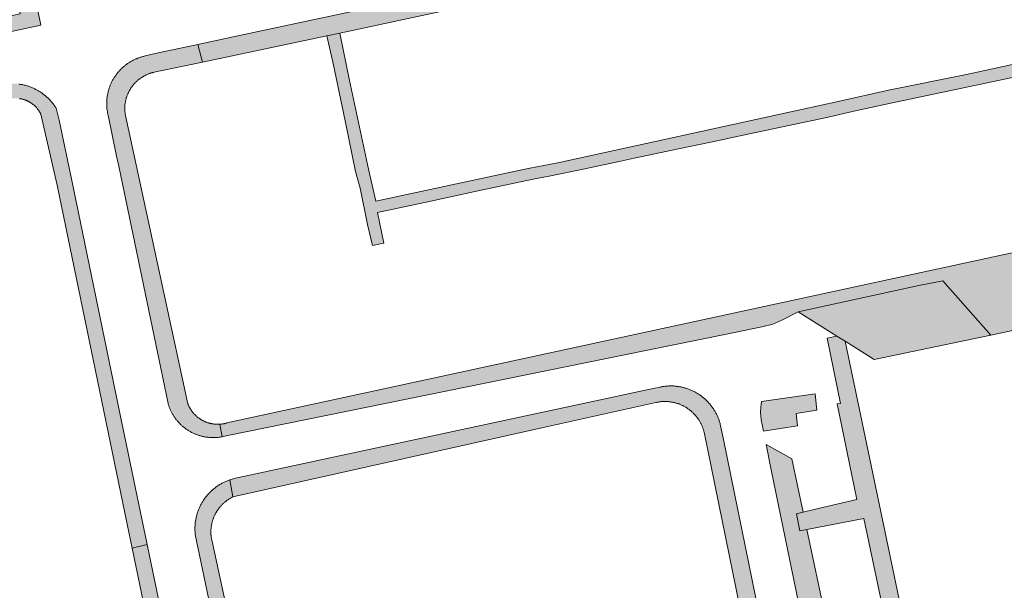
# Model space of a CAD drawing. Extents: x 97094 to 109644, y 463509 to 471969.
# Tile 336 of 362: x 105817 to 105927, y 470855 to 470919. Entities that reach past the tile are written whole.
import ezdxf

# ---------------------------------------------------------------- set-up
doc = ezdxf.new("R2010")
doc.units = 0
doc.layers.add('109 Onkruidbestrijding elementen', color=6, linetype='Continuous', lineweight=20, true_color=0xff00ff)

msp = doc.modelspace()

# ---------------------------------------------------------------- hatches: boundary and pattern name
at = {"layer": '109 Onkruidbestrijding elementen', "true_color": 0xff00ff}
for points in [[(105942.01, 470936.39), (105949.63, 470938.02), (105957.23, 470939.65), (105958.63, 470939.68), (105959.49, 470939.43), (105960.13, 470939.13), (105969.4, 470930.72), (105970.36, 470928.9), (105970.4, 470928.1), (105970.3, 470926.93), (105971.68, 470926.86), (105971.74, 470926.95), (105971.76, 470927.05), (105971.78, 470927.15), (105971.8, 470927.25), (105971.82, 470927.35), (105971.83, 470927.45), (105971.85, 470927.55), (105971.86, 470927.65), (105971.87, 470927.76), (105971.88, 470927.86), (105971.88, 470927.96), (105971.89, 470928.06), (105971.89, 470928.17), (105971.9, 470928.27), (105971.9, 470928.37), (105971.89, 470928.47), (105971.89, 470928.58), (105971.88, 470928.68), (105971.88, 470928.78), (105971.87, 470928.88), (105971.86, 470928.99), (105971.85, 470929.09), (105971.83, 470929.19), (105971.82, 470929.29), (105971.8, 470929.39), (105971.78, 470929.49), (105971.76, 470929.59), (105971.74, 470929.69), (105971.71, 470929.79), (105971.69, 470929.89), (105971.66, 470929.99), (105971.63, 470930.09), (105971.6, 470930.19), (105971.57, 470930.29), (105971.54, 470930.38), (105971.5, 470930.48), (105971.46, 470930.57), (105971.42, 470930.67), (105971.38, 470930.76), (105971.34, 470930.86), (105971.3, 470930.95), (105971.25, 470931.04), (105971.21, 470931.13), (105971.16, 470931.22), (105971.11, 470931.31), (105971.06, 470931.4), (105971, 470931.49), (105970.95, 470931.58), (105970.89, 470931.66), (105970.84, 470931.75), (105970.78, 470931.83), (105970.72, 470931.92), (105970.66, 470932), (105970.6, 470932.08), (105970.53, 470932.16), (105970.47, 470932.24), (105969.75, 470932.93), (105968.77, 470933.83), (105961.22, 470940.79), (105961.16, 470940.84), (105961.1, 470940.89), (105961.04, 470940.94), (105960.98, 470940.98), (105960.92, 470941.03), (105960.86, 470941.07), (105960.8, 470941.12), (105960.74, 470941.16), (105960.68, 470941.2), (105960.61, 470941.24), (105960.55, 470941.28), (105960.48, 470941.32), (105960.42, 470941.36), (105960.35, 470941.39), (105960.28, 470941.43), (105960.22, 470941.46), (105960.15, 470941.49), (105960.08, 470941.52), (105960.01, 470941.55), (105959.94, 470941.58), (105959.87, 470941.61), (105959.8, 470941.64), (105959.73, 470941.66), (105959.66, 470941.69), (105959.59, 470941.71), (105959.52, 470941.73), (105959.44, 470941.75), (105959.37, 470941.77), (105959.3, 470941.79), (105959.22, 470941.81), (105959.15, 470941.82), (105959.08, 470941.84), (105959, 470941.85), (105958.93, 470941.86), (105958.85, 470941.87), (105958.78, 470941.88), (105958.7, 470941.89), (105958.63, 470941.9), (105958.55, 470941.9), (105958.48, 470941.9), (105958.4, 470941.91), (105958.33, 470941.91), (105958.25, 470941.91), (105958.18, 470941.91), (105958.1, 470941.91), (105958.03, 470941.9), (105957.95, 470941.9), (105957.88, 470941.89), (105957.8, 470941.89), (105957.73, 470941.88), (105957.65, 470941.87), (105957.58, 470941.86), (105931.05, 470936.18), (105896.36, 470928.65), (105840.8, 470916.8), (105836.84, 470915.95), (105837.37, 470913.97), (105851.26, 470916.9), (105852.72, 470917.21), (105940.01, 470935.95), (105942.01, 470936.39)], [(105808.89, 470917.63), (105809.27, 470915.95), (105815.52, 470917.26), (105819.29, 470918.09), (105817.11, 470928.89), (105816.55, 470931.65), (105814.36, 470931.15), (105816.99, 470919.34), (105808.89, 470917.63)], [(105855.82, 470895.84), (105856.38, 470893.48), (105857.65, 470893.75), (105856.91, 470897.19), (105862.89, 470898.46), (105864.73, 470898.85), (105868.52, 470899.66), (105874.33, 470900.9), (105876.1, 470901.23), (105880.09, 470902.07), (105883.93, 470902.88), (105885.59, 470903.23), (105891.47, 470904.47), (105894.35, 470905.08), (105897.28, 470905.7), (105897.28, 470905.7), (105902.88, 470906.9), (105906.95, 470907.76), (105910.5, 470908.57), (105914.49, 470909.42), (105918.35, 470910.24), (105928.42, 470912.37), (105932.64, 470913.26), (105933.14, 470914.8), (105928.57, 470913.83), (105925.66, 470913.21), (105922.74, 470912.59), (105914.02, 470910.84), (105908.39, 470909.55), (105904.29, 470908.67), (105877.08, 470902.74), (105873.94, 470902.11), (105872.33, 470901.79), (105856.73, 470898.44), (105855.91, 470902.02), (105853.8, 470911.92), (105853.81, 470911.92), (105852.72, 470917.21), (105851.26, 470916.9), (105851.99, 470913.81), (105853.31, 470907.4), (105854.48, 470901.77), (105854.99, 470899.88), (105855.82, 470895.84)], [(105839.57, 470872.14), (105839.31, 470873.54), (105839.25, 470873.54), (105839.19, 470873.54), (105839.13, 470873.53), (105839.07, 470873.53), (105839.01, 470873.53), (105838.95, 470873.54), (105838.89, 470873.54), (105838.83, 470873.54), (105838.78, 470873.55), (105838.72, 470873.55), (105838.66, 470873.56), (105838.6, 470873.57), (105838.54, 470873.57), (105838.48, 470873.58), (105838.42, 470873.59), (105838.36, 470873.61), (105838.3, 470873.62), (105838.24, 470873.63), (105838.19, 470873.65), (105838.13, 470873.66), (105838.07, 470873.68), (105838.01, 470873.7), (105837.96, 470873.71), (105837.9, 470873.73), (105837.84, 470873.75), (105837.79, 470873.77), (105837.73, 470873.8), (105837.68, 470873.82), (105837.62, 470873.84), (105837.57, 470873.87), (105837.51, 470873.89), (105837.46, 470873.92), (105837.41, 470873.95), (105837.35, 470873.98), (105837.3, 470874.01), (105837.25, 470874.04), (105837.2, 470874.07), (105837.15, 470874.1), (105837.1, 470874.13), (105837.05, 470874.17), (105837, 470874.2), (105836.95, 470874.23), (105836.9, 470874.27), (105836.86, 470874.31), (105836.81, 470874.34), (105836.76, 470874.38), (105836.72, 470874.42), (105836.67, 470874.46), (105836.63, 470874.5), (105836.59, 470874.54), (105836.54, 470874.59), (105836.5, 470874.63), (105836.46, 470874.67), (105836.42, 470874.72), (105836.38, 470874.76), (105836.34, 470874.81), (105836.3, 470874.85), (105836.27, 470874.9), (105836.23, 470874.95), (105836.19, 470874.99), (105836.16, 470875.04), (105836.13, 470875.09), (105836.09, 470875.14), (105836.06, 470875.19), (105836.03, 470875.24), (105836, 470875.29), (105835.97, 470875.34), (105835.94, 470875.4), (105835.91, 470875.45), (105835.88, 470875.5), (105835.86, 470875.56), (105835.83, 470875.61), (105835.81, 470875.67), (105835.78, 470875.72), (105835.76, 470875.78), (105835.74, 470875.83), (105828.77, 470908), (105828.75, 470908.07), (105828.74, 470908.14), (105828.73, 470908.2), (105828.72, 470908.27), (105828.72, 470908.34), (105828.71, 470908.41), (105828.7, 470908.48), (105828.7, 470908.54), (105828.7, 470908.61), (105828.69, 470908.68), (105828.69, 470908.75), (105828.69, 470908.82), (105828.69, 470908.89), (105828.69, 470908.95), (105828.7, 470909.02), (105828.7, 470909.09), (105828.71, 470909.16), (105828.71, 470909.23), (105828.72, 470909.29), (105828.73, 470909.36), (105828.74, 470909.43), (105828.75, 470909.5), (105828.77, 470909.56), (105828.78, 470909.63), (105828.79, 470909.7), (105828.81, 470909.76), (105828.83, 470909.83), (105828.84, 470909.9), (105828.86, 470909.96), (105828.88, 470910.03), (105828.9, 470910.09), (105828.93, 470910.16), (105828.95, 470910.22), (105828.97, 470910.29), (105829, 470910.35), (105829.02, 470910.41), (105829.05, 470910.48), (105829.08, 470910.54), (105829.11, 470910.6), (105829.14, 470910.66), (105829.17, 470910.72), (105829.2, 470910.78), (105829.24, 470910.84), (105829.27, 470910.9), (105829.31, 470910.96), (105829.34, 470911.02), (105829.38, 470911.07), (105829.42, 470911.13), (105829.46, 470911.19), (105829.5, 470911.24), (105829.54, 470911.3), (105829.58, 470911.35), (105829.63, 470911.4), (105829.67, 470911.46), (105829.71, 470911.51), (105829.76, 470911.56), (105829.81, 470911.61), (105829.85, 470911.66), (105829.9, 470911.71), (105829.95, 470911.76), (105830, 470911.8), (105830.05, 470911.85), (105830.1, 470911.89), (105830.15, 470911.94), (105830.2, 470911.98), (105830.26, 470912.03), (105830.31, 470912.07), (105830.37, 470912.11), (105830.42, 470912.15), (105830.48, 470912.19), (105830.53, 470912.23), (105830.59, 470912.26), (105830.65, 470912.3), (105830.71, 470912.34), (105830.77, 470912.37), (105830.83, 470912.4), (105830.89, 470912.44), (105830.95, 470912.47), (105831.01, 470912.5), (105831.07, 470912.53), (105831.13, 470912.56), (105831.19, 470912.59), (105831.26, 470912.61), (105831.32, 470912.64), (105831.39, 470912.66), (105831.45, 470912.68), (105831.51, 470912.71), (105831.58, 470912.73), (105831.64, 470912.75), (105831.71, 470912.77), (105831.78, 470912.78), (105831.84, 470912.8), (105831.91, 470912.82), (105831.98, 470912.83), (105837.37, 470913.97), (105836.84, 470915.95), (105832.1, 470914.94), (105830.96, 470914.65), (105830.87, 470914.63), (105830.79, 470914.6), (105830.7, 470914.58), (105830.61, 470914.56), (105830.53, 470914.53), (105830.44, 470914.51), (105830.36, 470914.48), (105830.27, 470914.45), (105830.19, 470914.42), (105830.1, 470914.39), (105830.02, 470914.35), (105829.94, 470914.32), (105829.85, 470914.28), (105829.77, 470914.24), (105829.69, 470914.21), (105829.61, 470914.17), (105829.53, 470914.12), (105829.45, 470914.08), (105829.38, 470914.04), (105829.3, 470913.99), (105829.22, 470913.94), (105829.15, 470913.9), (105829.07, 470913.85), (105829, 470913.8), (105828.92, 470913.74), (105828.85, 470913.69), (105828.78, 470913.64), (105828.71, 470913.58), (105828.64, 470913.53), (105828.57, 470913.47), (105828.5, 470913.41), (105828.44, 470913.35), (105828.37, 470913.29), (105828.31, 470913.23), (105828.24, 470913.16), (105828.18, 470913.1), (105828.12, 470913.03), (105828.06, 470912.97), (105828, 470912.9), (105827.94, 470912.83), (105827.88, 470912.76), (105827.83, 470912.69), (105827.77, 470912.62), (105827.72, 470912.55), (105827.67, 470912.48), (105827.61, 470912.41), (105827.56, 470912.33), (105827.52, 470912.26), (105827.47, 470912.18), (105827.42, 470912.1), (105827.38, 470912.03), (105827.33, 470911.95), (105827.29, 470911.87), (105827.25, 470911.79), (105827.21, 470911.71), (105827.17, 470911.63), (105827.13, 470911.55), (105827.1, 470911.46), (105827.06, 470911.38), (105827.03, 470911.3), (105827, 470911.21), (105826.97, 470911.13), (105826.94, 470911.04), (105826.91, 470910.96), (105826.89, 470910.87), (105826.86, 470910.79), (105826.84, 470910.7), (105826.82, 470910.61), (105826.8, 470910.53), (105826.78, 470910.44), (105826.76, 470910.35), (105826.75, 470910.26), (105826.73, 470910.17), (105826.72, 470910.08), (105826.71, 470910), (105826.7, 470909.91), (105826.69, 470909.82), (105826.68, 470909.73), (105826.67, 470909.64), (105826.67, 470909.55), (105826.67, 470909.46), (105826.67, 470909.37), (105826.67, 470909.28), (105826.67, 470909.19), (105826.67, 470909.1), (105826.68, 470909.01), (105826.68, 470908.92), (105826.69, 470908.83), (105826.7, 470908.74), (105826.71, 470908.65), (105826.72, 470908.57), (105826.74, 470908.48), (105826.75, 470908.39), (105826.77, 470908.3), (105826.79, 470908.21), (105826.81, 470908.12), (105826.83, 470908.04), (105826.85, 470907.95), (105826.87, 470907.86), (105827.77, 470903.48), (105828.01, 470902.36), (105833.52, 470875.86), (105833.54, 470875.78), (105833.57, 470875.69), (105833.6, 470875.61), (105833.63, 470875.53), (105833.66, 470875.45), (105833.69, 470875.36), (105833.72, 470875.28), (105833.76, 470875.2), (105833.79, 470875.12), (105833.83, 470875.04), (105833.87, 470874.96), (105833.91, 470874.89), (105833.95, 470874.81), (105833.99, 470874.73), (105834.03, 470874.66), (105834.08, 470874.58), (105834.12, 470874.51), (105834.17, 470874.43), (105834.22, 470874.36), (105834.27, 470874.29), (105834.32, 470874.22), (105834.37, 470874.15), (105834.43, 470874.08), (105834.48, 470874.01), (105834.54, 470873.94), (105834.59, 470873.87), (105834.65, 470873.81), (105834.71, 470873.74), (105834.77, 470873.68), (105834.83, 470873.62), (105834.89, 470873.55), (105834.95, 470873.49), (105835.02, 470873.43), (105835.08, 470873.38), (105835.15, 470873.32), (105835.22, 470873.26), (105835.28, 470873.21), (105835.35, 470873.15), (105835.42, 470873.1), (105835.49, 470873.05), (105835.56, 470873), (105835.64, 470872.95), (105835.71, 470872.9), (105835.78, 470872.85), (105835.86, 470872.8), (105835.93, 470872.76), (105836.01, 470872.72), (105836.09, 470872.67), (105836.16, 470872.63), (105836.24, 470872.59), (105836.32, 470872.56), (105836.4, 470872.52), (105836.48, 470872.48), (105836.56, 470872.45), (105836.64, 470872.42), (105836.72, 470872.38), (105836.8, 470872.35), (105836.89, 470872.33), (105836.97, 470872.3), (105837.05, 470872.27), (105837.14, 470872.25), (105837.22, 470872.22), (105837.31, 470872.2), (105837.39, 470872.18), (105837.48, 470872.16), (105837.56, 470872.15), (105837.65, 470872.13), (105837.74, 470872.11), (105837.82, 470872.1), (105837.91, 470872.09), (105838, 470872.08), (105838.08, 470872.07), (105838.17, 470872.06), (105838.26, 470872.06), (105838.35, 470872.05), (105838.43, 470872.05), (105838.52, 470872.05), (105838.61, 470872.05), (105838.7, 470872.05), (105838.78, 470872.05), (105838.87, 470872.05), (105838.96, 470872.06), (105839.04, 470872.07), (105839.13, 470872.07), (105839.22, 470872.08), (105839.31, 470872.1), (105839.39, 470872.11), (105839.48, 470872.12), (105839.57, 470872.14)], [(105810.4, 470910.45), (105810.79, 470908.75), (105816.13, 470909.9), (105816.18, 470909.91), (105816.23, 470909.91), (105816.28, 470909.91), (105816.34, 470909.92), (105816.39, 470909.92), (105816.44, 470909.92), (105816.49, 470909.92), (105816.54, 470909.92), (105816.6, 470909.92), (105816.65, 470909.92), (105816.7, 470909.91), (105816.75, 470909.91), (105816.81, 470909.91), (105816.86, 470909.9), (105816.91, 470909.89), (105816.96, 470909.89), (105817.01, 470909.88), (105817.06, 470909.87), (105817.12, 470909.86), (105817.17, 470909.85), (105817.22, 470909.84), (105817.27, 470909.82), (105817.32, 470909.81), (105817.37, 470909.8), (105817.42, 470909.78), (105817.47, 470909.76), (105817.52, 470909.75), (105817.57, 470909.73), (105817.62, 470909.71), (105817.66, 470909.69), (105817.71, 470909.67), (105817.76, 470909.65), (105817.81, 470909.63), (105817.86, 470909.61), (105817.9, 470909.58), (105817.95, 470909.56), (105818, 470909.53), (105818.04, 470909.51), (105818.09, 470909.48), (105818.13, 470909.46), (105818.17, 470909.43), (105818.22, 470909.4), (105818.26, 470909.37), (105818.3, 470909.34), (105818.35, 470909.31), (105818.39, 470909.28), (105818.43, 470909.25), (105818.47, 470909.21), (105818.51, 470909.18), (105818.55, 470909.15), (105818.59, 470909.11), (105818.63, 470909.07), (105818.67, 470909.04), (105818.7, 470909), (105818.74, 470908.96), (105818.78, 470908.93), (105818.81, 470908.89), (105818.84, 470908.85), (105818.88, 470908.81), (105818.91, 470908.77), (105818.94, 470908.73), (105818.98, 470908.69), (105819.01, 470908.64), (105819.04, 470908.6), (105819.07, 470908.56), (105819.1, 470908.52), (105819.13, 470908.47), (105819.15, 470908.43), (105819.18, 470908.38), (105819.21, 470908.34), (105819.23, 470908.29), (105819.26, 470908.25), (105819.28, 470908.2), (105819.3, 470908.15), (105821.12, 470900.22), (105828.96, 470862.39), (105829.51, 470859.72), (105831.18, 470860.12), (105828.15, 470874.77), (105822.76, 470900.74), (105822.61, 470901.45), (105821.37, 470907.5), (105821.03, 470908.82), (105820.98, 470908.9), (105820.92, 470908.98), (105820.87, 470909.06), (105820.81, 470909.14), (105820.75, 470909.22), (105820.69, 470909.3), (105820.63, 470909.38), (105820.57, 470909.46), (105820.5, 470909.53), (105820.44, 470909.6), (105820.37, 470909.68), (105820.3, 470909.75), (105820.24, 470909.82), (105820.17, 470909.89), (105820.1, 470909.96), (105820.02, 470910.03), (105819.95, 470910.09), (105819.88, 470910.16), (105819.8, 470910.22), (105819.72, 470910.28), (105819.65, 470910.34), (105819.57, 470910.4), (105819.49, 470910.46), (105819.41, 470910.52), (105819.33, 470910.57), (105819.24, 470910.63), (105819.16, 470910.68), (105819.08, 470910.73), (105818.99, 470910.78), (105818.91, 470910.83), (105818.82, 470910.88), (105818.73, 470910.92), (105818.64, 470910.97), (105818.55, 470911.01), (105818.47, 470911.05), (105818.37, 470911.09), (105818.28, 470911.13), (105818.19, 470911.17), (105818.1, 470911.2), (105818.01, 470911.24), (105817.91, 470911.27), (105817.82, 470911.3), (105817.73, 470911.33), (105817.63, 470911.35), (105817.54, 470911.38), (105817.44, 470911.4), (105817.34, 470911.43), (105817.25, 470911.45), (105817.15, 470911.47), (105817.05, 470911.48), (105816.96, 470911.5), (105816.86, 470911.51), (105816.76, 470911.53), (105816.66, 470911.54), (105816.57, 470911.55), (105816.47, 470911.55), (105816.37, 470911.56), (105816.27, 470911.56), (105816.17, 470911.57), (105816.07, 470911.57), (105815.97, 470911.57), (105815.88, 470911.57), (105815.78, 470911.56), (105815.68, 470911.56), (105810.4, 470910.45)], [(105903.93, 470886.07), (105903.95, 470886.08), (105917.41, 470889.02), (105920.1, 470889.54), (105925.47, 470883.49), (105930.16, 470884.47), (105928.51, 470892.83), (105840.1, 470873.68), (105840.04, 470873.66), (105839.97, 470873.65), (105839.91, 470873.63), (105839.84, 470873.62), (105839.78, 470873.6), (105839.71, 470873.59), (105839.65, 470873.58), (105839.58, 470873.57), (105839.51, 470873.56), (105839.45, 470873.55), (105839.38, 470873.55), (105839.31, 470873.54), (105839.57, 470872.14), (105840.02, 470872.23), (105886.9, 470881.77), (105895.92, 470883.6), (105899.89, 470884.4), (105901.11, 470884.71), (105902.12, 470885.16), (105903.93, 470886.07)], [(105917.41, 470889.02), (105903.95, 470886.08), (105903.93, 470886.07), (105908.25, 470883.38), (105909.18, 470882.8), (105912.44, 470880.77), (105925.47, 470883.49), (105920.1, 470889.54), (105917.41, 470889.02)], [(105907.18, 470883.16), (105908.68, 470875.86), (105908.29, 470875.8), (105910.5, 470865.12), (105906.01, 470864.08), (105904.49, 470863.72), (105904.06, 470863.62), (105903.73, 470863.54), (105904.12, 470861.65), (105904.91, 470861.79), (105911.26, 470863), (105913.37, 470853.14), (105907.04, 470851.82), (105907.43, 470850.01), (105909.28, 470850.4), (105910.46, 470844.8), (105908.61, 470844.45), (105908.79, 470843.62), (105908.99, 470842.66), (105910.78, 470843.03), (105912.75, 470833.64), (105911, 470833.29), (105911.27, 470831.99), (105913.01, 470832.33), (105914.5, 470824.94), (105911.82, 470824.38), (105912.24, 470822.41), (105916.92, 470823.51), (105916.68, 470824.77), (105911.25, 470850.75), (105915.69, 470851.67), (105909.18, 470882.8), (105908.25, 470883.38), (105907.18, 470883.16)], [(105840.43, 470867.34), (105840.77, 470865.43), (105875.3, 470873.13), (105888.02, 470875.96), (105888.09, 470875.98), (105888.17, 470875.99), (105888.24, 470876.01), (105888.32, 470876.02), (105888.39, 470876.03), (105888.47, 470876.04), (105888.54, 470876.05), (105888.62, 470876.06), (105888.69, 470876.07), (105888.77, 470876.07), (105888.84, 470876.08), (105888.92, 470876.08), (105888.99, 470876.08), (105889.07, 470876.08), (105889.14, 470876.08), (105889.22, 470876.08), (105889.29, 470876.07), (105889.37, 470876.07), (105889.45, 470876.06), (105889.52, 470876.05), (105889.6, 470876.05), (105889.67, 470876.04), (105889.74, 470876.02), (105889.82, 470876.01), (105889.89, 470876), (105889.97, 470875.98), (105890.04, 470875.97), (105890.11, 470875.95), (105890.19, 470875.93), (105890.26, 470875.91), (105890.33, 470875.89), (105890.41, 470875.87), (105890.48, 470875.85), (105890.55, 470875.82), (105890.62, 470875.8), (105890.69, 470875.77), (105890.76, 470875.74), (105890.83, 470875.71), (105890.9, 470875.68), (105890.97, 470875.65), (105891.03, 470875.62), (105891.1, 470875.58), (105891.17, 470875.55), (105891.24, 470875.51), (105891.3, 470875.47), (105891.37, 470875.44), (105891.43, 470875.4), (105891.49, 470875.36), (105891.56, 470875.31), (105891.62, 470875.27), (105891.68, 470875.23), (105891.74, 470875.18), (105891.8, 470875.14), (105891.86, 470875.09), (105891.92, 470875.04), (105891.98, 470874.99), (105892.03, 470874.95), (105892.09, 470874.89), (105892.15, 470874.84), (105892.2, 470874.79), (105892.25, 470874.74), (105892.31, 470874.68), (105892.36, 470874.63), (105892.41, 470874.57), (105892.46, 470874.52), (105892.51, 470874.46), (105892.55, 470874.4), (105892.6, 470874.34), (105892.65, 470874.28), (105892.69, 470874.22), (105892.74, 470874.16), (105892.78, 470874.1), (105892.82, 470874.03), (105892.86, 470873.97), (105892.9, 470873.91), (105892.94, 470873.84), (105892.98, 470873.78), (105893.01, 470873.71), (105893.05, 470873.64), (105893.08, 470873.58), (105893.12, 470873.51), (105893.15, 470873.44), (105893.18, 470873.37), (105893.21, 470873.3), (105893.24, 470873.23), (105893.26, 470873.16), (105893.29, 470873.09), (105893.32, 470873.02), (105893.34, 470872.95), (105893.36, 470872.88), (105893.38, 470872.8), (105893.4, 470872.73), (105893.42, 470872.66), (105903.08, 470825.36), (105903.31, 470823.85), (105907.08, 470805.68), (105908.93, 470806.47), (105895.58, 470871.82), (105895.23, 470873.54), (105895.2, 470873.63), (105895.18, 470873.73), (105895.15, 470873.82), (105895.12, 470873.91), (105895.09, 470874), (105895.06, 470874.09), (105895.02, 470874.17), (105894.99, 470874.26), (105894.95, 470874.35), (105894.91, 470874.44), (105894.87, 470874.52), (105894.83, 470874.61), (105894.79, 470874.69), (105894.75, 470874.78), (105894.7, 470874.86), (105894.66, 470874.94), (105894.61, 470875.02), (105894.56, 470875.11), (105894.51, 470875.19), (105894.46, 470875.27), (105894.4, 470875.34), (105894.35, 470875.42), (105894.29, 470875.5), (105894.24, 470875.57), (105894.18, 470875.65), (105894.12, 470875.72), (105894.06, 470875.8), (105894, 470875.87), (105893.93, 470875.94), (105893.87, 470876.01), (105893.8, 470876.08), (105893.74, 470876.14), (105893.67, 470876.21), (105893.6, 470876.28), (105893.53, 470876.34), (105893.46, 470876.4), (105893.39, 470876.46), (105893.32, 470876.53), (105893.24, 470876.58), (105893.17, 470876.64), (105893.09, 470876.7), (105893.01, 470876.76), (105892.94, 470876.81), (105892.86, 470876.86), (105892.78, 470876.91), (105892.7, 470876.96), (105892.62, 470877.01), (105892.54, 470877.06), (105892.45, 470877.11), (105892.37, 470877.15), (105892.29, 470877.2), (105892.2, 470877.24), (105892.11, 470877.28), (105892.03, 470877.32), (105891.94, 470877.36), (105891.85, 470877.39), (105891.77, 470877.43), (105891.68, 470877.46), (105891.59, 470877.49), (105891.5, 470877.52), (105891.41, 470877.55), (105891.32, 470877.58), (105891.23, 470877.61), (105891.13, 470877.63), (105891.04, 470877.65), (105890.95, 470877.68), (105890.86, 470877.7), (105890.76, 470877.71), (105890.67, 470877.73), (105890.58, 470877.75), (105890.48, 470877.76), (105890.39, 470877.77), (105890.3, 470877.78), (105890.2, 470877.79), (105890.11, 470877.8), (105890.01, 470877.81), (105889.92, 470877.81), (105889.82, 470877.81), (105889.73, 470877.82), (105889.63, 470877.81), (105889.54, 470877.81), (105889.44, 470877.81), (105889.35, 470877.8), (105889.25, 470877.8), (105889.16, 470877.79), (105889.07, 470877.78), (105888.97, 470877.77), (105888.88, 470877.76), (105888.78, 470877.74), (105888.69, 470877.73), (105888.6, 470877.71), (105888.51, 470877.69), (105887.72, 470877.52), (105841.05, 470867.51), (105840.93, 470867.48), (105840.8, 470867.45), (105840.68, 470867.42), (105840.55, 470867.38), (105840.43, 470867.34)], [(105903.85, 470873.37), (105903.69, 470874.74), (105906.02, 470875.1), (105905.83, 470876.92), (105899.85, 470876.07), (105899.83, 470875.96), (105899.81, 470875.86), (105899.8, 470875.76), (105899.78, 470875.65), (105899.77, 470875.55), (105899.76, 470875.45), (105899.75, 470875.34), (105899.75, 470875.24), (105899.74, 470875.13), (105899.74, 470875.03), (105899.74, 470874.92), (105899.74, 470874.82), (105899.74, 470874.72), (105899.75, 470874.61), (105899.75, 470874.51), (105899.76, 470874.4), (105899.77, 470874.3), (105899.78, 470874.2), (105899.8, 470874.09), (105899.81, 470873.99), (105899.83, 470873.89), (105899.85, 470873.78), (105899.87, 470873.68), (105900.05, 470872.78), (105903.85, 470873.37)], [(105908.61, 470844.45), (105907.43, 470850.01), (105907.04, 470851.82), (105904.91, 470861.79), (105904.12, 470861.65), (105903.73, 470863.54), (105904.06, 470863.62), (105904.49, 470863.72), (105903.23, 470869.67), (105900.35, 470871.28), (105900.96, 470868.27), (105909.52, 470826.74), (105909.88, 470824.99), (105912.07, 470828.25), (105911.58, 470830.54), (105911.36, 470831.57), (105911.27, 470831.99), (105911, 470833.29), (105908.99, 470842.66), (105908.79, 470843.62), (105908.61, 470844.45)], [(105852.93, 470792.41), (105852.61, 470794.38), (105842.04, 470844.08), (105841.72, 470845.29), (105838.4, 470860.64), (105838.39, 470860.71), (105838.37, 470860.78), (105838.36, 470860.85), (105838.35, 470860.92), (105838.34, 470860.99), (105838.33, 470861.07), (105838.33, 470861.14), (105838.32, 470861.21), (105838.32, 470861.29), (105838.31, 470861.36), (105838.31, 470861.43), (105838.31, 470861.5), (105838.31, 470861.58), (105838.31, 470861.65), (105838.32, 470861.72), (105838.32, 470861.79), (105838.33, 470861.87), (105838.33, 470861.94), (105838.34, 470862.01), (105838.35, 470862.09), (105838.36, 470862.16), (105838.37, 470862.23), (105838.38, 470862.3), (105838.4, 470862.37), (105838.41, 470862.44), (105838.43, 470862.52), (105838.45, 470862.59), (105838.46, 470862.66), (105838.48, 470862.73), (105838.5, 470862.8), (105838.53, 470862.87), (105838.55, 470862.93), (105838.57, 470863), (105838.6, 470863.07), (105838.63, 470863.14), (105838.65, 470863.21), (105838.68, 470863.27), (105838.71, 470863.34), (105838.74, 470863.41), (105838.78, 470863.47), (105838.81, 470863.54), (105838.85, 470863.6), (105838.88, 470863.66), (105838.92, 470863.73), (105838.95, 470863.79), (105838.99, 470863.85), (105839.03, 470863.91), (105839.07, 470863.97), (105839.12, 470864.03), (105839.16, 470864.09), (105839.2, 470864.15), (105839.25, 470864.21), (105839.29, 470864.26), (105839.34, 470864.32), (105839.39, 470864.38), (105839.44, 470864.43), (105839.48, 470864.48), (105839.54, 470864.54), (105839.59, 470864.59), (105839.64, 470864.64), (105839.69, 470864.69), (105839.74, 470864.74), (105839.8, 470864.79), (105839.85, 470864.83), (105839.91, 470864.88), (105839.97, 470864.93), (105840.03, 470864.97), (105840.08, 470865.02), (105840.14, 470865.06), (105840.2, 470865.1), (105840.26, 470865.14), (105840.32, 470865.18), (105840.39, 470865.22), (105840.45, 470865.26), (105840.51, 470865.29), (105840.58, 470865.33), (105840.64, 470865.36), (105840.7, 470865.4), (105840.77, 470865.43), (105840.43, 470867.34), (105840.34, 470867.31), (105840.25, 470867.27), (105840.16, 470867.24), (105840.07, 470867.2), (105839.98, 470867.16), (105839.89, 470867.12), (105839.8, 470867.08), (105839.72, 470867.04), (105839.63, 470867), (105839.54, 470866.95), (105839.46, 470866.9), (105839.38, 470866.86), (105839.29, 470866.81), (105839.21, 470866.75), (105839.13, 470866.7), (105839.05, 470866.65), (105838.97, 470866.59), (105838.89, 470866.54), (105838.82, 470866.48), (105838.74, 470866.42), (105838.66, 470866.36), (105838.59, 470866.3), (105838.52, 470866.24), (105838.44, 470866.17), (105838.37, 470866.11), (105838.3, 470866.04), (105838.23, 470865.97), (105838.17, 470865.91), (105838.1, 470865.84), (105838.03, 470865.76), (105837.97, 470865.69), (105837.91, 470865.62), (105837.84, 470865.55), (105837.78, 470865.47), (105837.72, 470865.4), (105837.67, 470865.32), (105837.61, 470865.24), (105837.55, 470865.16), (105837.5, 470865.08), (105837.45, 470865), (105837.4, 470864.92), (105837.34, 470864.84), (105837.3, 470864.75), (105837.25, 470864.67), (105837.2, 470864.58), (105837.16, 470864.5), (105837.12, 470864.41), (105837.07, 470864.33), (105837.03, 470864.24), (105836.99, 470864.15), (105836.96, 470864.06), (105836.92, 470863.97), (105836.89, 470863.88), (105836.86, 470863.79), (105836.82, 470863.7), (105836.79, 470863.61), (105836.77, 470863.51), (105836.74, 470863.42), (105836.71, 470863.33), (105836.69, 470863.23), (105836.67, 470863.14), (105836.65, 470863.05), (105836.63, 470862.95), (105836.61, 470862.86), (105836.6, 470862.76), (105836.58, 470862.67), (105836.57, 470862.57), (105836.56, 470862.47), (105836.55, 470862.38), (105836.54, 470862.28), (105836.54, 470862.19), (105836.53, 470862.09), (105836.53, 470861.99), (105836.53, 470861.9), (105836.53, 470861.8), (105836.53, 470861.7), (105836.54, 470861.61), (105836.54, 470861.51), (105836.55, 470861.42), (105836.56, 470861.32), (105836.57, 470861.22), (105850.57, 470794.42), (105851.11, 470792.27), (105851.13, 470792.2), (105851.15, 470792.13), (105851.17, 470792.06), (105851.19, 470791.99), (105851.21, 470791.92), (105851.24, 470791.85), (105851.26, 470791.78), (105851.29, 470791.71), (105851.32, 470791.64), (105851.35, 470791.58), (105851.38, 470791.51), (105851.41, 470791.44), (105851.44, 470791.38), (105851.47, 470791.31), (105851.51, 470791.25), (105851.54, 470791.18), (105851.58, 470791.12), (105851.62, 470791.05), (105851.66, 470790.99), (105851.7, 470790.93), (105851.74, 470790.87), (105851.78, 470790.81), (105851.82, 470790.75), (105851.86, 470790.69), (105851.91, 470790.63), (105851.96, 470790.57), (105852, 470790.52), (105852.05, 470790.46), (105852.1, 470790.41), (105852.15, 470790.35), (105852.2, 470790.3), (105852.25, 470790.25), (105852.3, 470790.19), (105852.35, 470790.14), (105852.41, 470790.09), (105852.46, 470790.04), (105852.52, 470790), (105852.58, 470789.95), (105852.63, 470789.9), (105852.69, 470789.86), (105852.75, 470789.81), (105852.81, 470789.77), (105852.87, 470789.73), (105852.93, 470789.69), (105852.99, 470789.65), (105853.05, 470789.61), (105853.12, 470789.57), (105853.18, 470789.53), (105853.24, 470789.5), (105853.31, 470789.46), (105853.37, 470789.43), (105853.44, 470789.39), (105853.51, 470789.36), (105853.57, 470789.33), (105852.93, 470792.41)], [(105831.18, 470860.12), (105829.51, 470859.72), (105841.37, 470802.58), (105844.69, 470786.85), (105845.04, 470786.92), (105845.07, 470786.93), (105845.09, 470786.94), (105845.11, 470786.94), (105845.13, 470786.95), (105845.16, 470786.96), (105845.18, 470786.97), (105845.2, 470786.97), (105845.22, 470786.98), (105845.24, 470786.99), (105845.27, 470787), (105845.29, 470787.01), (105845.31, 470787.02), (105845.33, 470787.03), (105845.35, 470787.04), (105845.37, 470787.05), (105845.39, 470787.07), (105845.41, 470787.08), (105845.43, 470787.09), (105845.45, 470787.1), (105845.47, 470787.12), (105845.49, 470787.13), (105845.51, 470787.14), (105845.53, 470787.16), (105845.55, 470787.17), (105845.57, 470787.18), (105845.58, 470787.2), (105845.6, 470787.21), (105845.62, 470787.23), (105845.64, 470787.25), (105845.66, 470787.26), (105845.67, 470787.28), (105845.69, 470787.29), (105845.71, 470787.31), (105845.72, 470787.33), (105845.74, 470787.35), (105845.75, 470787.36), (105845.77, 470787.38), (105845.78, 470787.4), (105845.8, 470787.42), (105845.81, 470787.44), (105845.83, 470787.45), (105845.84, 470787.47), (105845.85, 470787.49), (105845.87, 470787.51), (105845.88, 470787.53), (105845.89, 470787.55), (105845.9, 470787.57), (105845.92, 470787.59), (105845.93, 470787.61), (105845.94, 470787.63), (105845.95, 470787.65), (105845.96, 470787.68), (105845.97, 470787.7), (105845.98, 470787.72), (105845.99, 470787.74), (105846, 470787.76), (105846.01, 470787.78), (105846.02, 470787.8), (105846.02, 470787.83), (105846.03, 470787.85), (105846.04, 470787.87), (105846.05, 470787.89), (105846.05, 470787.92), (105846.06, 470787.94), (105846.06, 470787.96), (105846.07, 470787.99), (105846.07, 470788.01), (105846.08, 470788.03), (105846.08, 470788.05), (105846.09, 470788.08), (105846.09, 470788.1), (105846.09, 470788.12), (105846.1, 470788.15), (105846.1, 470788.17), (105846.1, 470788.19), (105846.1, 470788.22), (105846.1, 470788.24), (105846.1, 470788.26), (105846.1, 470788.29), (105846.1, 470788.31), (105846.1, 470788.34), (105846.1, 470788.36), (105846.1, 470788.38), (105846.1, 470788.41), (105846.1, 470788.43), (105846.1, 470788.45), (105846.09, 470788.48), (105846.09, 470788.5), (105845.09, 470793.19), (105831.18, 470860.12)]]:
    msp.add_hatch(color=6, dxfattribs=at).paths.add_polyline_path(points)

# ---------------------------------------------------------------- linework, layer by layer
at = {"layer": '109 Onkruidbestrijding elementen', "color": 3, "true_color": 0x00ff00}
for points in [[(105931.05, 470936.18), (105896.36, 470928.65), (105840.8, 470916.8), (105836.84, 470915.95), (105837.37, 470913.97), (105851.26, 470916.9), (105852.72, 470917.21), (105940.01, 470935.95)], [(105928.57, 470913.83), (105925.66, 470913.21), (105922.74, 470912.59), (105914.02, 470910.84), (105908.39, 470909.55), (105904.29, 470908.67), (105877.08, 470902.74), (105873.94, 470902.11), (105872.33, 470901.79), (105856.73, 470898.44), (105855.91, 470902.02), (105853.8, 470911.92), (105853.81, 470911.92), (105852.72, 470917.21), (105851.26, 470916.9), (105851.99, 470913.81), (105853.31, 470907.4), (105854.48, 470901.77), (105854.99, 470899.88), (105855.82, 470895.84), (105855.82, 470895.84), (105856.38, 470893.48), (105857.65, 470893.75), (105856.91, 470897.19), (105862.89, 470898.46), (105864.73, 470898.85), (105868.52, 470899.66), (105874.33, 470900.9), (105876.1, 470901.23), (105880.09, 470902.07), (105883.93, 470902.88), (105885.59, 470903.23), (105891.47, 470904.47), (105894.35, 470905.08), (105897.28, 470905.7), (105897.28, 470905.7), (105902.88, 470906.9), (105906.95, 470907.76), (105910.5, 470908.57), (105914.49, 470909.42), (105918.35, 470910.24), (105928.42, 470912.37)], [(105816.91, 470909.89), (105816.96, 470909.89), (105817.01, 470909.88), (105817.06, 470909.87), (105817.12, 470909.86), (105817.17, 470909.85), (105817.22, 470909.84), (105817.27, 470909.82), (105817.32, 470909.81), (105817.37, 470909.8), (105817.42, 470909.78), (105817.47, 470909.76), (105817.52, 470909.75), (105817.57, 470909.73), (105817.62, 470909.71), (105817.66, 470909.69), (105817.71, 470909.67), (105817.76, 470909.65), (105817.81, 470909.63), (105817.86, 470909.61), (105817.9, 470909.58), (105817.95, 470909.56), (105818, 470909.53), (105818.04, 470909.51), (105818.09, 470909.48), (105818.13, 470909.46), (105818.17, 470909.43), (105818.22, 470909.4), (105818.26, 470909.37), (105818.3, 470909.34), (105818.35, 470909.31), (105818.39, 470909.28), (105818.43, 470909.25), (105818.47, 470909.21), (105818.51, 470909.18), (105818.55, 470909.15), (105818.59, 470909.11), (105818.63, 470909.07), (105818.67, 470909.04), (105818.7, 470909), (105818.74, 470908.96), (105818.78, 470908.93), (105818.81, 470908.89), (105818.84, 470908.85), (105818.88, 470908.81), (105818.91, 470908.77), (105818.94, 470908.73), (105818.98, 470908.69), (105819.01, 470908.64), (105819.04, 470908.6), (105819.07, 470908.56), (105819.1, 470908.52), (105819.13, 470908.47), (105819.15, 470908.43), (105819.18, 470908.38), (105819.21, 470908.34), (105819.23, 470908.29), (105819.26, 470908.25), (105819.28, 470908.2), (105819.3, 470908.15), (105821.12, 470900.22), (105828.96, 470862.39), (105829.51, 470859.72), (105831.18, 470860.12), (105828.15, 470874.77), (105822.76, 470900.74), (105822.61, 470901.45), (105821.37, 470907.5), (105821.03, 470908.82), (105820.98, 470908.9), (105820.92, 470908.98), (105820.87, 470909.06), (105820.81, 470909.14), (105820.75, 470909.22), (105820.69, 470909.3), (105820.63, 470909.38), (105820.57, 470909.46), (105820.5, 470909.53), (105820.44, 470909.6), (105820.37, 470909.68), (105820.3, 470909.75), (105820.24, 470909.82), (105820.17, 470909.89), (105820.1, 470909.96), (105820.02, 470910.03), (105819.95, 470910.09), (105819.88, 470910.16), (105819.8, 470910.22), (105819.72, 470910.28), (105819.65, 470910.34), (105819.57, 470910.4), (105819.49, 470910.46), (105819.41, 470910.52), (105819.33, 470910.57), (105819.24, 470910.63), (105819.16, 470910.68), (105819.08, 470910.73), (105818.99, 470910.78), (105818.91, 470910.83), (105818.82, 470910.88), (105818.73, 470910.92), (105818.64, 470910.97), (105818.55, 470911.01), (105818.47, 470911.05), (105818.37, 470911.09), (105818.28, 470911.13), (105818.19, 470911.17), (105818.1, 470911.2), (105818.01, 470911.24), (105817.91, 470911.27), (105817.82, 470911.3), (105817.73, 470911.33), (105817.63, 470911.35), (105817.54, 470911.38), (105817.44, 470911.4), (105817.34, 470911.43), (105817.25, 470911.45), (105817.15, 470911.47), (105817.05, 470911.48), (105816.96, 470911.5), (105816.86, 470911.51)], [(105928.51, 470892.83), (105840.1, 470873.68), (105840.04, 470873.66), (105839.97, 470873.65), (105839.91, 470873.63), (105839.84, 470873.62), (105839.78, 470873.6), (105839.71, 470873.59), (105839.65, 470873.58), (105839.58, 470873.57), (105839.51, 470873.56), (105839.45, 470873.55), (105839.38, 470873.55), (105839.31, 470873.54), (105839.57, 470872.14), (105840.02, 470872.23), (105886.9, 470881.77), (105895.92, 470883.6), (105899.89, 470884.4), (105901.11, 470884.71), (105902.12, 470885.16), (105903.93, 470886.07), (105903.93, 470886.07), (105903.95, 470886.08), (105917.41, 470889.02), (105920.1, 470889.54), (105925.47, 470883.49), (105930.16, 470884.47)], [(105915.69, 470851.67), (105909.18, 470882.8), (105908.25, 470883.38), (105907.18, 470883.16), (105907.18, 470883.16), (105908.68, 470875.86), (105908.29, 470875.8), (105910.5, 470865.12), (105906.01, 470864.08), (105904.49, 470863.72), (105904.06, 470863.62), (105903.73, 470863.54), (105904.12, 470861.65), (105904.91, 470861.79), (105911.26, 470863), (105913.37, 470853.14)], [(105908.93, 470806.47), (105895.58, 470871.82), (105895.23, 470873.54), (105895.2, 470873.63), (105895.18, 470873.73), (105895.15, 470873.82), (105895.12, 470873.91), (105895.09, 470874), (105895.06, 470874.09), (105895.02, 470874.17), (105894.99, 470874.26), (105894.95, 470874.35), (105894.91, 470874.44), (105894.87, 470874.52), (105894.83, 470874.61), (105894.79, 470874.69), (105894.75, 470874.78), (105894.7, 470874.86), (105894.66, 470874.94), (105894.61, 470875.02), (105894.56, 470875.11), (105894.51, 470875.19), (105894.46, 470875.27), (105894.4, 470875.34), (105894.35, 470875.42), (105894.29, 470875.5), (105894.24, 470875.57), (105894.18, 470875.65), (105894.12, 470875.72), (105894.06, 470875.8), (105894, 470875.87), (105893.93, 470875.94), (105893.87, 470876.01), (105893.8, 470876.08), (105893.74, 470876.14), (105893.67, 470876.21), (105893.6, 470876.28), (105893.53, 470876.34), (105893.46, 470876.4), (105893.39, 470876.46), (105893.32, 470876.53), (105893.24, 470876.58), (105893.17, 470876.64), (105893.09, 470876.7), (105893.01, 470876.76), (105892.94, 470876.81), (105892.86, 470876.86), (105892.78, 470876.91), (105892.7, 470876.96), (105892.62, 470877.01), (105892.54, 470877.06), (105892.45, 470877.11), (105892.37, 470877.15), (105892.29, 470877.2), (105892.2, 470877.24), (105892.11, 470877.28), (105892.03, 470877.32), (105891.94, 470877.36), (105891.85, 470877.39), (105891.77, 470877.43), (105891.68, 470877.46), (105891.59, 470877.49), (105891.5, 470877.52), (105891.41, 470877.55), (105891.32, 470877.58), (105891.23, 470877.61), (105891.13, 470877.63), (105891.04, 470877.65), (105890.95, 470877.68), (105890.86, 470877.7), (105890.76, 470877.71), (105890.67, 470877.73), (105890.58, 470877.75), (105890.48, 470877.76), (105890.39, 470877.77), (105890.3, 470877.78), (105890.2, 470877.79), (105890.11, 470877.8), (105890.01, 470877.81), (105889.92, 470877.81), (105889.82, 470877.81), (105889.73, 470877.82), (105889.63, 470877.81), (105889.54, 470877.81), (105889.44, 470877.81), (105889.35, 470877.8), (105889.25, 470877.8), (105889.16, 470877.79), (105889.07, 470877.78), (105888.97, 470877.77), (105888.88, 470877.76), (105888.78, 470877.74), (105888.69, 470877.73), (105888.6, 470877.71), (105888.51, 470877.69), (105887.72, 470877.52), (105841.05, 470867.51), (105840.93, 470867.48), (105840.8, 470867.45), (105840.68, 470867.42), (105840.55, 470867.38), (105840.43, 470867.34), (105840.43, 470867.34), (105840.77, 470865.43), (105875.3, 470873.13), (105888.02, 470875.96), (105888.09, 470875.98), (105888.17, 470875.99), (105888.24, 470876.01), (105888.32, 470876.02), (105888.39, 470876.03), (105888.47, 470876.04), (105888.54, 470876.05), (105888.62, 470876.06), (105888.69, 470876.07), (105888.77, 470876.07), (105888.84, 470876.08), (105888.92, 470876.08), (105888.99, 470876.08), (105889.07, 470876.08), (105889.14, 470876.08), (105889.22, 470876.08), (105889.29, 470876.07), (105889.37, 470876.07), (105889.45, 470876.06), (105889.52, 470876.05), (105889.6, 470876.05), (105889.67, 470876.04), (105889.74, 470876.02), (105889.82, 470876.01), (105889.89, 470876), (105889.97, 470875.98), (105890.04, 470875.97), (105890.11, 470875.95), (105890.19, 470875.93), (105890.26, 470875.91), (105890.33, 470875.89), (105890.41, 470875.87), (105890.48, 470875.85), (105890.55, 470875.82), (105890.62, 470875.8), (105890.69, 470875.77), (105890.76, 470875.74), (105890.83, 470875.71), (105890.9, 470875.68), (105890.97, 470875.65), (105891.03, 470875.62), (105891.1, 470875.58), (105891.17, 470875.55), (105891.24, 470875.51), (105891.3, 470875.47), (105891.37, 470875.44), (105891.43, 470875.4), (105891.49, 470875.36), (105891.56, 470875.31), (105891.62, 470875.27), (105891.68, 470875.23), (105891.74, 470875.18), (105891.8, 470875.14), (105891.86, 470875.09), (105891.92, 470875.04), (105891.98, 470874.99), (105892.03, 470874.95), (105892.09, 470874.89), (105892.15, 470874.84), (105892.2, 470874.79), (105892.25, 470874.74), (105892.31, 470874.68), (105892.36, 470874.63), (105892.41, 470874.57), (105892.46, 470874.52), (105892.51, 470874.46), (105892.55, 470874.4), (105892.6, 470874.34), (105892.65, 470874.28), (105892.69, 470874.22), (105892.74, 470874.16), (105892.78, 470874.1), (105892.82, 470874.03), (105892.86, 470873.97), (105892.9, 470873.91), (105892.94, 470873.84), (105892.98, 470873.78), (105893.01, 470873.71), (105893.05, 470873.64), (105893.08, 470873.58), (105893.12, 470873.51), (105893.15, 470873.44), (105893.18, 470873.37), (105893.21, 470873.3), (105893.24, 470873.23), (105893.26, 470873.16), (105893.29, 470873.09), (105893.32, 470873.02), (105893.34, 470872.95), (105893.36, 470872.88), (105893.38, 470872.8), (105893.4, 470872.73), (105893.42, 470872.66), (105903.08, 470825.36)], [(105841.72, 470845.29), (105838.4, 470860.64), (105838.39, 470860.71), (105838.37, 470860.78), (105838.36, 470860.85), (105838.35, 470860.92), (105838.34, 470860.99), (105838.33, 470861.07), (105838.33, 470861.14), (105838.32, 470861.21), (105838.32, 470861.29), (105838.31, 470861.36), (105838.31, 470861.43), (105838.31, 470861.5), (105838.31, 470861.58), (105838.31, 470861.65), (105838.32, 470861.72), (105838.32, 470861.79), (105838.33, 470861.87), (105838.33, 470861.94), (105838.34, 470862.01), (105838.35, 470862.09), (105838.36, 470862.16), (105838.37, 470862.23), (105838.38, 470862.3), (105838.4, 470862.37), (105838.41, 470862.44), (105838.43, 470862.52), (105838.45, 470862.59), (105838.46, 470862.66), (105838.48, 470862.73), (105838.5, 470862.8), (105838.53, 470862.87), (105838.55, 470862.93), (105838.57, 470863), (105838.6, 470863.07), (105838.63, 470863.14), (105838.65, 470863.21), (105838.68, 470863.27), (105838.71, 470863.34), (105838.74, 470863.41), (105838.78, 470863.47), (105838.81, 470863.54), (105838.85, 470863.6), (105838.88, 470863.66), (105838.92, 470863.73), (105838.95, 470863.79), (105838.99, 470863.85), (105839.03, 470863.91), (105839.07, 470863.97), (105839.12, 470864.03), (105839.16, 470864.09), (105839.2, 470864.15), (105839.25, 470864.21), (105839.29, 470864.26), (105839.34, 470864.32), (105839.39, 470864.38), (105839.44, 470864.43), (105839.48, 470864.48), (105839.54, 470864.54), (105839.59, 470864.59), (105839.64, 470864.64), (105839.69, 470864.69), (105839.74, 470864.74), (105839.8, 470864.79), (105839.85, 470864.83), (105839.91, 470864.88), (105839.97, 470864.93), (105840.03, 470864.97), (105840.08, 470865.02), (105840.14, 470865.06), (105840.2, 470865.1), (105840.26, 470865.14), (105840.32, 470865.18), (105840.39, 470865.22), (105840.45, 470865.26), (105840.51, 470865.29), (105840.58, 470865.33), (105840.64, 470865.36), (105840.7, 470865.4), (105840.77, 470865.43), (105840.43, 470867.34), (105840.34, 470867.31), (105840.25, 470867.27), (105840.16, 470867.24), (105840.07, 470867.2), (105839.98, 470867.16), (105839.89, 470867.12), (105839.8, 470867.08), (105839.72, 470867.04), (105839.63, 470867), (105839.54, 470866.95), (105839.46, 470866.9), (105839.38, 470866.86), (105839.29, 470866.81), (105839.21, 470866.75), (105839.13, 470866.7), (105839.05, 470866.65), (105838.97, 470866.59), (105838.89, 470866.54), (105838.82, 470866.48), (105838.74, 470866.42), (105838.66, 470866.36), (105838.59, 470866.3), (105838.52, 470866.24), (105838.44, 470866.17), (105838.37, 470866.11), (105838.3, 470866.04), (105838.23, 470865.97), (105838.17, 470865.91), (105838.1, 470865.84), (105838.03, 470865.76), (105837.97, 470865.69), (105837.91, 470865.62), (105837.84, 470865.55), (105837.78, 470865.47), (105837.72, 470865.4), (105837.67, 470865.32), (105837.61, 470865.24), (105837.55, 470865.16), (105837.5, 470865.08), (105837.45, 470865), (105837.4, 470864.92), (105837.34, 470864.84), (105837.3, 470864.75), (105837.25, 470864.67), (105837.2, 470864.58), (105837.16, 470864.5), (105837.12, 470864.41), (105837.07, 470864.33), (105837.03, 470864.24), (105836.99, 470864.15), (105836.96, 470864.06), (105836.92, 470863.97), (105836.89, 470863.88), (105836.86, 470863.79), (105836.82, 470863.7), (105836.79, 470863.61), (105836.77, 470863.51), (105836.74, 470863.42), (105836.71, 470863.33), (105836.69, 470863.23), (105836.67, 470863.14), (105836.65, 470863.05), (105836.63, 470862.95), (105836.61, 470862.86), (105836.6, 470862.76), (105836.58, 470862.67), (105836.57, 470862.57), (105836.56, 470862.47), (105836.55, 470862.38), (105836.54, 470862.28), (105836.54, 470862.19), (105836.53, 470862.09), (105836.53, 470861.99), (105836.53, 470861.9), (105836.53, 470861.8), (105836.53, 470861.7), (105836.54, 470861.61), (105836.54, 470861.51), (105836.55, 470861.42), (105836.56, 470861.32), (105836.57, 470861.22), (105850.57, 470794.42)], [(105845.09, 470793.19), (105831.18, 470860.12), (105831.18, 470860.12), (105829.51, 470859.72), (105841.37, 470802.58)]]:
    msp.add_lwpolyline(points, dxfattribs=at)
for points in [[(105808.89, 470917.63), (105809.27, 470915.95), (105815.52, 470917.26), (105819.29, 470918.09), (105817.11, 470928.89), (105816.55, 470931.65), (105814.36, 470931.15), (105816.99, 470919.34), (105808.89, 470917.63)], [(105839.57, 470872.14), (105839.31, 470873.54), (105839.25, 470873.54), (105839.19, 470873.54), (105839.13, 470873.53), (105839.07, 470873.53), (105839.01, 470873.53), (105838.95, 470873.54), (105838.89, 470873.54), (105838.83, 470873.54), (105838.78, 470873.55), (105838.72, 470873.55), (105838.66, 470873.56), (105838.6, 470873.57), (105838.54, 470873.57), (105838.48, 470873.58), (105838.42, 470873.59), (105838.36, 470873.61), (105838.3, 470873.62), (105838.24, 470873.63), (105838.19, 470873.65), (105838.13, 470873.66), (105838.07, 470873.68), (105838.01, 470873.7), (105837.96, 470873.71), (105837.9, 470873.73), (105837.84, 470873.75), (105837.79, 470873.77), (105837.73, 470873.8), (105837.68, 470873.82), (105837.62, 470873.84), (105837.57, 470873.87), (105837.51, 470873.89), (105837.46, 470873.92), (105837.41, 470873.95), (105837.35, 470873.98), (105837.3, 470874.01), (105837.25, 470874.04), (105837.2, 470874.07), (105837.15, 470874.1), (105837.1, 470874.13), (105837.05, 470874.17), (105837, 470874.2), (105836.95, 470874.23), (105836.9, 470874.27), (105836.86, 470874.31), (105836.81, 470874.34), (105836.76, 470874.38), (105836.72, 470874.42), (105836.67, 470874.46), (105836.63, 470874.5), (105836.59, 470874.54), (105836.54, 470874.59), (105836.5, 470874.63), (105836.46, 470874.67), (105836.42, 470874.72), (105836.38, 470874.76), (105836.34, 470874.81), (105836.3, 470874.85), (105836.27, 470874.9), (105836.23, 470874.95), (105836.19, 470874.99), (105836.16, 470875.04), (105836.13, 470875.09), (105836.09, 470875.14), (105836.06, 470875.19), (105836.03, 470875.24), (105836, 470875.29), (105835.97, 470875.34), (105835.94, 470875.4), (105835.91, 470875.45), (105835.88, 470875.5), (105835.86, 470875.56), (105835.83, 470875.61), (105835.81, 470875.67), (105835.78, 470875.72), (105835.76, 470875.78), (105835.74, 470875.83), (105828.77, 470908), (105828.75, 470908.07), (105828.74, 470908.14), (105828.73, 470908.2), (105828.72, 470908.27), (105828.72, 470908.34), (105828.71, 470908.41), (105828.7, 470908.48), (105828.7, 470908.54), (105828.7, 470908.61), (105828.69, 470908.68), (105828.69, 470908.75), (105828.69, 470908.82), (105828.69, 470908.89), (105828.69, 470908.95), (105828.7, 470909.02), (105828.7, 470909.09), (105828.71, 470909.16), (105828.71, 470909.23), (105828.72, 470909.29), (105828.73, 470909.36), (105828.74, 470909.43), (105828.75, 470909.5), (105828.77, 470909.56), (105828.78, 470909.63), (105828.79, 470909.7), (105828.81, 470909.76), (105828.83, 470909.83), (105828.84, 470909.9), (105828.86, 470909.96), (105828.88, 470910.03), (105828.9, 470910.09), (105828.93, 470910.16), (105828.95, 470910.22), (105828.97, 470910.29), (105829, 470910.35), (105829.02, 470910.41), (105829.05, 470910.48), (105829.08, 470910.54), (105829.11, 470910.6), (105829.14, 470910.66), (105829.17, 470910.72), (105829.2, 470910.78), (105829.24, 470910.84), (105829.27, 470910.9), (105829.31, 470910.96), (105829.34, 470911.02), (105829.38, 470911.07), (105829.42, 470911.13), (105829.46, 470911.19), (105829.5, 470911.24), (105829.54, 470911.3), (105829.58, 470911.35), (105829.63, 470911.4), (105829.67, 470911.46), (105829.71, 470911.51), (105829.76, 470911.56), (105829.81, 470911.61), (105829.85, 470911.66), (105829.9, 470911.71), (105829.95, 470911.76), (105830, 470911.8), (105830.05, 470911.85), (105830.1, 470911.89), (105830.15, 470911.94), (105830.2, 470911.98), (105830.26, 470912.03), (105830.31, 470912.07), (105830.37, 470912.11), (105830.42, 470912.15), (105830.48, 470912.19), (105830.53, 470912.23), (105830.59, 470912.26), (105830.65, 470912.3), (105830.71, 470912.34), (105830.77, 470912.37), (105830.83, 470912.4), (105830.89, 470912.44), (105830.95, 470912.47), (105831.01, 470912.5), (105831.07, 470912.53), (105831.13, 470912.56), (105831.19, 470912.59), (105831.26, 470912.61), (105831.32, 470912.64), (105831.39, 470912.66), (105831.45, 470912.68), (105831.51, 470912.71), (105831.58, 470912.73), (105831.64, 470912.75), (105831.71, 470912.77), (105831.78, 470912.78), (105831.84, 470912.8), (105831.91, 470912.82), (105831.98, 470912.83), (105837.37, 470913.97), (105836.84, 470915.95), (105832.1, 470914.94), (105830.96, 470914.65), (105830.87, 470914.63), (105830.79, 470914.6), (105830.7, 470914.58), (105830.61, 470914.56), (105830.53, 470914.53), (105830.44, 470914.51), (105830.36, 470914.48), (105830.27, 470914.45), (105830.19, 470914.42), (105830.1, 470914.39), (105830.02, 470914.35), (105829.94, 470914.32), (105829.85, 470914.28), (105829.77, 470914.24), (105829.69, 470914.21), (105829.61, 470914.17), (105829.53, 470914.12), (105829.45, 470914.08), (105829.38, 470914.04), (105829.3, 470913.99), (105829.22, 470913.94), (105829.15, 470913.9), (105829.07, 470913.85), (105829, 470913.8), (105828.92, 470913.74), (105828.85, 470913.69), (105828.78, 470913.64), (105828.71, 470913.58), (105828.64, 470913.53), (105828.57, 470913.47), (105828.5, 470913.41), (105828.44, 470913.35), (105828.37, 470913.29), (105828.31, 470913.23), (105828.24, 470913.16), (105828.18, 470913.1), (105828.12, 470913.03), (105828.06, 470912.97), (105828, 470912.9), (105827.94, 470912.83), (105827.88, 470912.76), (105827.83, 470912.69), (105827.77, 470912.62), (105827.72, 470912.55), (105827.67, 470912.48), (105827.61, 470912.41), (105827.56, 470912.33), (105827.52, 470912.26), (105827.47, 470912.18), (105827.42, 470912.1), (105827.38, 470912.03), (105827.33, 470911.95), (105827.29, 470911.87), (105827.25, 470911.79), (105827.21, 470911.71), (105827.17, 470911.63), (105827.13, 470911.55), (105827.1, 470911.46), (105827.06, 470911.38), (105827.03, 470911.3), (105827, 470911.21), (105826.97, 470911.13), (105826.94, 470911.04), (105826.91, 470910.96), (105826.89, 470910.87), (105826.86, 470910.79), (105826.84, 470910.7), (105826.82, 470910.61), (105826.8, 470910.53), (105826.78, 470910.44), (105826.76, 470910.35), (105826.75, 470910.26), (105826.73, 470910.17), (105826.72, 470910.08), (105826.71, 470910), (105826.7, 470909.91), (105826.69, 470909.82), (105826.68, 470909.73), (105826.67, 470909.64), (105826.67, 470909.55), (105826.67, 470909.46), (105826.67, 470909.37), (105826.67, 470909.28), (105826.67, 470909.19), (105826.67, 470909.1), (105826.68, 470909.01), (105826.68, 470908.92), (105826.69, 470908.83), (105826.7, 470908.74), (105826.71, 470908.65), (105826.72, 470908.57), (105826.74, 470908.48), (105826.75, 470908.39), (105826.77, 470908.3), (105826.79, 470908.21), (105826.81, 470908.12), (105826.83, 470908.04), (105826.85, 470907.95), (105826.87, 470907.86), (105827.77, 470903.48), (105828.01, 470902.36), (105833.52, 470875.86), (105833.54, 470875.78), (105833.57, 470875.69), (105833.6, 470875.61), (105833.63, 470875.53), (105833.66, 470875.45), (105833.69, 470875.36), (105833.72, 470875.28), (105833.76, 470875.2), (105833.79, 470875.12), (105833.83, 470875.04), (105833.87, 470874.96), (105833.91, 470874.89), (105833.95, 470874.81), (105833.99, 470874.73), (105834.03, 470874.66), (105834.08, 470874.58), (105834.12, 470874.51), (105834.17, 470874.43), (105834.22, 470874.36), (105834.27, 470874.29), (105834.32, 470874.22), (105834.37, 470874.15), (105834.43, 470874.08), (105834.48, 470874.01), (105834.54, 470873.94), (105834.59, 470873.87), (105834.65, 470873.81), (105834.71, 470873.74), (105834.77, 470873.68), (105834.83, 470873.62), (105834.89, 470873.55), (105834.95, 470873.49), (105835.02, 470873.43), (105835.08, 470873.38), (105835.15, 470873.32), (105835.22, 470873.26), (105835.28, 470873.21), (105835.35, 470873.15), (105835.42, 470873.1), (105835.49, 470873.05), (105835.56, 470873), (105835.64, 470872.95), (105835.71, 470872.9), (105835.78, 470872.85), (105835.86, 470872.8), (105835.93, 470872.76), (105836.01, 470872.72), (105836.09, 470872.67), (105836.16, 470872.63), (105836.24, 470872.59), (105836.32, 470872.56), (105836.4, 470872.52), (105836.48, 470872.48), (105836.56, 470872.45), (105836.64, 470872.42), (105836.72, 470872.38), (105836.8, 470872.35), (105836.89, 470872.33), (105836.97, 470872.3), (105837.05, 470872.27), (105837.14, 470872.25), (105837.22, 470872.22), (105837.31, 470872.2), (105837.39, 470872.18), (105837.48, 470872.16), (105837.56, 470872.15), (105837.65, 470872.13), (105837.74, 470872.11), (105837.82, 470872.1), (105837.91, 470872.09), (105838, 470872.08), (105838.08, 470872.07), (105838.17, 470872.06), (105838.26, 470872.06), (105838.35, 470872.05), (105838.43, 470872.05), (105838.52, 470872.05), (105838.61, 470872.05), (105838.7, 470872.05), (105838.78, 470872.05), (105838.87, 470872.05), (105838.96, 470872.06), (105839.04, 470872.07), (105839.13, 470872.07), (105839.22, 470872.08), (105839.31, 470872.1), (105839.39, 470872.11), (105839.48, 470872.12), (105839.57, 470872.14)], [(105917.41, 470889.02), (105903.95, 470886.08), (105903.93, 470886.07), (105908.25, 470883.38), (105909.18, 470882.8), (105912.44, 470880.77), (105925.47, 470883.49), (105920.1, 470889.54), (105917.41, 470889.02)], [(105903.85, 470873.37), (105903.69, 470874.74), (105906.02, 470875.1), (105905.83, 470876.92), (105899.85, 470876.07), (105899.83, 470875.96), (105899.81, 470875.86), (105899.8, 470875.76), (105899.78, 470875.65), (105899.77, 470875.55), (105899.76, 470875.45), (105899.75, 470875.34), (105899.75, 470875.24), (105899.74, 470875.13), (105899.74, 470875.03), (105899.74, 470874.92), (105899.74, 470874.82), (105899.74, 470874.72), (105899.75, 470874.61), (105899.75, 470874.51), (105899.76, 470874.4), (105899.77, 470874.3), (105899.78, 470874.2), (105899.8, 470874.09), (105899.81, 470873.99), (105899.83, 470873.89), (105899.85, 470873.78), (105899.87, 470873.68), (105900.05, 470872.78), (105903.85, 470873.37)], [(105908.61, 470844.45), (105907.43, 470850.01), (105907.04, 470851.82), (105904.91, 470861.79), (105904.12, 470861.65), (105903.73, 470863.54), (105904.06, 470863.62), (105904.49, 470863.72), (105903.23, 470869.67), (105900.35, 470871.28), (105900.96, 470868.27), (105909.52, 470826.74), (105909.88, 470824.99), (105912.07, 470828.25), (105911.58, 470830.54), (105911.36, 470831.57), (105911.27, 470831.99), (105911, 470833.29), (105908.99, 470842.66), (105908.79, 470843.62), (105908.61, 470844.45)]]:
    msp.add_lwpolyline(points, close=True, dxfattribs=at)

doc.saveas('drawing.dxf')
